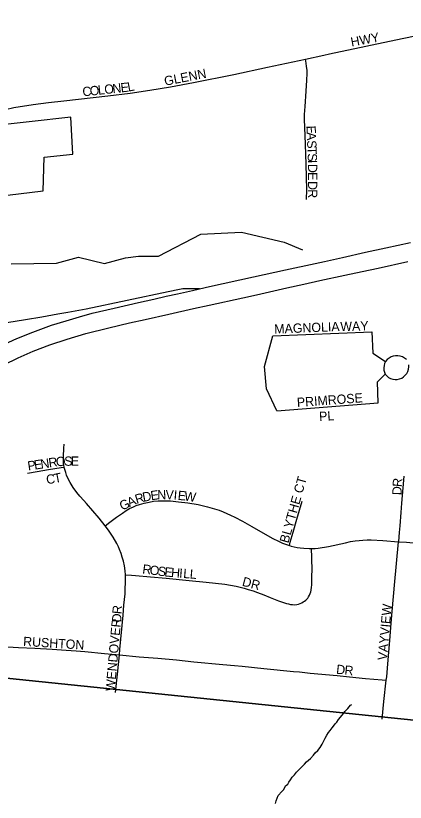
# Model space of a CAD drawing. Extents: x 1410790 to 1770854, y 448063 to 770588.
# Drawn here: x 1521962 to 1524066, y 646042 to 650287 of the extents above; entities that cross this region are included whole.
import ezdxf

# ---------------------------------------------------------------- set-up
doc = ezdxf.new("R2010")
doc.units = 0
for name, color, linetype in [('GM_X_City_Street', 7, 'Continuous'), ('GM_X_City_Street_Text', 7, 'Continuous'), ('GM_X_Corporation', 7, 'Continuous'), ('GM_X_County_Road', 7, 'Continuous'), ('GM_X_Interchange_Ramps', 7, 'Continuous'), ('GM_X_Interstate_Route', 7, 'Continuous'), ('GM_X_Minor_River', 7, 'Continuous'), ('GM_X_Section', 7, 'Continuous')]:
    doc.layers.add(name, color=color, linetype=linetype)

msp = doc.modelspace()

# ---------------------------------------------------------------- linework, layer by layer
at = {"layer": 'GM_X_City_Street'}
for points in [[(1523625.4, 650074.2), (1523657.3, 650081), (1524048.5, 650164.3), (1524216.5, 650198), (1524402.3, 650229.3), (1524511.2, 650245.7)], [(1523527.3, 650053.4), (1523625.4, 650074.2)], [(1522221.8, 649827.7), (1522458.4, 649854), (1522579.9, 649869.4), (1522686.6, 649885.3), (1522798.2, 649903.7), (1522922, 649926.4), (1523139.7, 649970.6), (1523321.2, 650009.2), (1523527.3, 650053.4)], [(1523532.2, 649296.3), (1523533.2, 649348.6), (1523530, 649484.6), (1523526.1, 649593.7), (1523524.3, 649639.6), (1523521.1, 649728.1), (1523520.7, 649754.4), (1523524.2, 649798.2), (1523530.8, 649879.9), (1523534.6, 649938.8), (1523536.2, 649976.2), (1523534.9, 649994), (1523532.9, 650013.9), (1523531.2, 650030.5), (1523527.3, 650053.4)], [(1523351, 648559.5), (1523884.6, 648581.3)], [(1523884.6, 648581.3), (1523891.2, 648466.6), (1523959.6, 648421.5)], [(1523372.1, 648155.5), (1523316.7, 648274.4), (1523304.6, 648393.3), (1523351, 648559.5)], [(1524072, 648431.6), (1524062, 648439.6), (1524050.9, 648445.8), (1524038.8, 648450), (1524026.3, 648452.1), (1524013.5, 648452.1), (1524001, 648449.9), (1523988.9, 648445.6), (1523977.9, 648439.3), (1523968, 648431.2), (1523959.6, 648421.5)], [(1523959.6, 648421.5), (1523954.3, 648410.7), (1523950.8, 648399.2), (1523949.4, 648387.2), (1523950, 648375.1), (1523952.7, 648363.4), (1523957.4, 648352.2)], [(1523957.4, 648352.2), (1523965.7, 648343.1), (1523975.4, 648335.5), (1523986.4, 648329.7), (1523998.1, 648325.9), (1524010.4, 648324.3), (1524022.7, 648324.7), (1524034.8, 648327.3), (1524046.3, 648332), (1524056.8, 648338.6), (1524065.9, 648346.9), (1524073.6, 648356.6), (1524079.3, 648367.6), (1524083.1, 648379.3), (1524084.8, 648391.6), (1524084.4, 648404)], [(1523919.2, 648197.3), (1523916.5, 648311.6), (1523957.4, 648352.2)], [(1523372.1, 648155.5), (1523919.2, 648197.3)], [(1522223, 647851.2), (1522221, 647862.1), (1522219.9, 647875), (1522219.3, 647885.9), (1522219.9, 647918.7), (1522221, 647941.7), (1522222, 647952.9), (1522223.9, 647974.2)], [(1522024.4, 647818.1), (1522077.3, 647827.4), (1522138.8, 647838), (1522206.6, 647848.6), (1522223, 647851.2)], [(1522445.6, 647534.7), (1522412, 647574.9), (1522343.2, 647653.9), (1522328.7, 647670.4), (1522307.6, 647694.9), (1522291.1, 647714.9), (1522272.3, 647741.1), (1522255.5, 647768.6), (1522243.5, 647791.9), (1522236.6, 647808.1), (1522231.6, 647822.7), (1522226.5, 647837.8), (1522223.3, 647849.6), (1522223, 647851.2)], [(1524030, 647448.5), (1524030.1, 647449.4), (1524034.9, 647498.4), (1524038.3, 647534), (1524044, 647606.4), (1524048, 647656.3), (1524054.5, 647739.1), (1524059.6, 647802.4)], [(1522445.6, 647534.7), (1522470.7, 647554), (1522505.7, 647580.9), (1522538, 647603.1), (1522558.3, 647616.2), (1522575.6, 647626.9), (1522597.8, 647637.6), (1522611.7, 647643.4), (1522630.8, 647650), (1522655.8, 647656.8), (1522682.7, 647662.6), (1522706.1, 647666.5), (1522731.4, 647668.8), (1522748.7, 647669.5), (1522767.5, 647669.1), (1522797.8, 647668.3), (1522840.1, 647664.6), (1522892, 647658.5), (1522946.7, 647649.4), (1522997.4, 647637.6), (1523059.7, 647618.2), (1523082.2, 647609.6), (1523101.9, 647601.3), (1523122.5, 647591.6), (1523146, 647580.4), (1523186.4, 647558.8), (1523237.6, 647529.8), (1523346.2, 647468.4), (1523384.6, 647449), (1523403.4, 647440.8), (1523418.3, 647435.1), (1523439.7, 647428.5)], [(1523439.7, 647428.5), (1523444.5, 647445.4), (1523460.5, 647500.9), (1523480.2, 647569.4), (1523508.6, 647666.8)], [(1522554.2, 647270.5), (1522553, 647291.9), (1522549, 647317.8), (1522543, 647342.9), (1522536.1, 647365.3), (1522530.3, 647385), (1522522.3, 647405.7), (1522516, 647420.8), (1522507.8, 647438.4), (1522488.6, 647472.7), (1522463.4, 647511), (1522445.6, 647534.7)], [(1523559.9, 647411.5), (1523561.7, 647411.5), (1523579.6, 647412.4), (1523594.9, 647414.1), (1523650.3, 647423), (1523743.5, 647442.9), (1523770.7, 647448.8), (1523794.7, 647452.6), (1523817.5, 647455.4), (1523836.7, 647457.1), (1523860.5, 647458.4), (1523882.2, 647458.5), (1523944.1, 647455.3), (1524030, 647448.5)], [(1523963.3, 646702), (1523965.3, 646719.7), (1523971.3, 646788.7), (1523982.4, 646914.6), (1523987.3, 646986.4), (1523992.9, 647051.7), (1524004.1, 647172.4), (1524008.3, 647214.7), (1524030, 647448.5)], [(1524030, 647448.5), (1524071.5, 647445.2), (1524142.5, 647438.6), (1524227, 647429.6), (1524360.9, 647415.9), (1524449.9, 647408.9)], [(1522554.2, 647270.5), (1522586.1, 647267.7), (1522608.9, 647265.7), (1522690.3, 647258.7), (1522774.1, 647251.1), (1522898.4, 647239.4), (1522989.5, 647230.8), (1523041.5, 647225.6), (1523090.2, 647219.2), (1523121.4, 647214.6), (1523151.5, 647208.5), (1523173.2, 647204), (1523194.9, 647198.2), (1523218, 647191.4), (1523243.9, 647183), (1523268, 647174.2), (1523301.3, 647161.1), (1523335.1, 647147.5), (1523381.1, 647129.5), (1523402.1, 647122.4), (1523424.2, 647115.4), (1523435.5, 647112.4), (1523445.3, 647110.2), (1523456.5, 647108.9), (1523469.2, 647108.4), (1523479.6, 647110), (1523488.5, 647112.2), (1523498, 647115.4), (1523506.9, 647118.9), (1523514.7, 647123.3), (1523520.9, 647127.2), (1523528.4, 647133.1), (1523533.3, 647137.9), (1523539.1, 647144.7), (1523543.2, 647151), (1523548.7, 647160.9), (1523551.8, 647168.6), (1523555.3, 647178.7), (1523557.5, 647187.5), (1523560, 647202.6), (1523561, 647213.4), (1523561.8, 647269.2), (1523562.1, 647288.8), (1523560.7, 647364.2), (1523559.9, 647411.5)], [(1523439.7, 647428.5), (1523450, 647425.3), (1523465.2, 647421.6), (1523482.5, 647417.7), (1523498.2, 647415.4), (1523518.5, 647413.1), (1523547.3, 647411.2), (1523559.9, 647411.5)], [(1522521.4, 646838.3), (1522524.3, 646866.9), (1522541.9, 647052.8), (1522545.8, 647105.2), (1522552, 647167.3), (1522555, 647255.9), (1522554.2, 647270.5)], [(1521888.3, 646883), (1521976, 646878.1), (1522064.7, 646873.1), (1522157.7, 646868.2), (1522234.1, 646864.1), (1522288.5, 646859.9), (1522335.6, 646855.6), (1522440.4, 646846), (1522521.4, 646838.3)], [(1522501, 646635.6), (1522510.8, 646732.9), (1522521.4, 646838.3)], [(1522521.4, 646838.3), (1522627.7, 646828), (1522728.8, 646819.6), (1522829.5, 646810.2), (1522923.9, 646800.8), (1523080.5, 646786.2), (1523143.1, 646780.1), (1523184.6, 646776), (1523301.8, 646764.4), (1523461.4, 646748.6), (1523494.2, 646745.5), (1523551.2, 646739.8), (1523697.8, 646725.7), (1523764, 646718.7), (1523850, 646711.1), (1523940, 646703.9), (1523963.3, 646702)], [(1523940, 646491.7), (1523950.7, 646586.4), (1523963.3, 646702)]]:
    msp.add_lwpolyline(points, dxfattribs=at)
at = {"layer": 'GM_X_Corporation'}
msp.add_lwpolyline([(1521796.5, 649304.1), (1522109, 649341.8), (1522115.7, 649524), (1522269.9, 649539.9), (1522258.7, 649740.3), (1521807.2, 649690.2)], dxfattribs=at)
at = {"layer": 'GM_X_County_Road'}
msp.add_lwpolyline([(1521813.7, 649758.7), (1521950.8, 649791.3), (1522055, 649808.5), (1522138.4, 649818.3), (1522221.8, 649827.7)], dxfattribs=at)
at = {"layer": 'GM_X_Interchange_Ramps'}
msp.add_lwpolyline([(1522955.1, 648813.1), (1522911.3, 648813.7), (1522887.4, 648814), (1522864.5, 648812.4), (1522847.1, 648810.3), (1522784.5, 648797.6), (1522341.4, 648703.7), (1522242.3, 648685.3), (1522189.4, 648675.8), (1522102, 648660.8), (1522014.9, 648646.3), (1521913.1, 648629.7)], dxfattribs=at)
at = {"layer": 'GM_X_Interstate_Route'}
for points in [[(1521881.4, 648506), (1521968, 648545.3), (1522053.2, 648579.8), (1522155, 648616.4), (1522233.3, 648640.9), (1522305.6, 648662.6), (1522375.3, 648681.1), (1522493.3, 648709.6), (1522624.3, 648740), (1522707.7, 648757.8), (1522774.8, 648773.4), (1522835.7, 648786.7), (1522915.8, 648804.2), (1522955.1, 648813.1), (1523008.6, 648825.2), (1523245.7, 648877.4), (1523418.7, 648915.6), (1523579.1, 648949.8), (1523630.3, 648961.6), (1523726.4, 648982.7), (1523851.2, 649010.8), (1523960.2, 649034.5), (1524094.8, 649063.9)], [(1521898.2, 648402.8), (1521975, 648440.6), (1522056.5, 648476.5), (1522145.6, 648511), (1522239.3, 648542.4), (1522340.5, 648571.8), (1522464.7, 648603.6), (1522576.6, 648630.1), (1522659.9, 648648.6), (1522788, 648677.2), (1522922.6, 648706.5), (1523006, 648724.7), (1523188.6, 648764.5), (1523262.2, 648780.8), (1523425.3, 648818.1), (1523518.2, 648838.7), (1523604.8, 648857.6), (1523739.5, 648886.7), (1523832.4, 648907.3), (1523918.9, 648925.7), (1524078.9, 648961.4)]]:
    msp.add_lwpolyline(points, dxfattribs=at)
at = {"layer": 'GM_X_Minor_River'}
for points in [[(1521937.6, 648948.9), (1522182, 648951.9), (1522300.8, 648983.6), (1522440.4, 648950.7), (1522555.2, 648980.4), (1522625.4, 648989), (1522733.6, 648988.8), (1522962.3, 649108.5), (1523180.9, 649120), (1523412.1, 649065.3), (1523511.4, 649023.2)], [(1523467.7, 646190), (1523477.9, 646203.9), (1523488.1, 646215.8), (1523506.4, 646233.5), (1523520.7, 646247.3), (1523532.9, 646261.2), (1523543.1, 646269), (1523553.3, 646278.9), (1523569.6, 646296.7), (1523579.8, 646308.5), (1523594, 646322.3), (1523606.3, 646338.2), (1523616.6, 646356), (1523624.9, 646369.9), (1523633.2, 646387.9), (1523641.4, 646403.8), (1523651.7, 646419.6), (1523659.9, 646429.5), (1523670.1, 646443.4), (1523678.3, 646453.3), (1523686.5, 646465.2), (1523696.7, 646475), (1523704.9, 646488.9), (1523733.5, 646522.6), (1523739.7, 646532.5), (1523756, 646548.3), (1523770.3, 646566.1), (1523776.3, 646570)], [(1523365, 646035.3), (1523369.2, 646049.3), (1523379.7, 646079.2), (1523398.1, 646100.9), (1523410.3, 646110.8), (1523418.6, 646130.7), (1523430.8, 646140.5), (1523437, 646150.4), (1523445.2, 646164.3), (1523455.4, 646178.2), (1523467.7, 646190)]]:
    msp.add_lwpolyline(points, dxfattribs=at)
at = {"layer": 'GM_X_Section'}
for points in [[(1524666.4, 651730.2), (1524163.6, 646480.2), (1518872.7, 647025.1), (1519360.1, 652231.2)], [(1524163.6, 646480.2), (1523663.4, 641153), (1518360, 641683.9), (1518872.7, 647025.1)]]:
    msp.add_lwpolyline(points, close=True, dxfattribs=at)

# ---------------------------------------------------------------- texts
at = {"layer": 'GM_X_City_Street_Text'}
for s, rotation, p in [('HWY', 10.6207, (1523775.8, 650119.9)), ('GLENN', 11.0708, (1522768.7, 649908.9)), ('C', 5.9365, (1522324.5, 649851.7)), ('O', 5.9335, (1522363.9, 649855.8)), ('L', 5.927, (1522407.7, 649860.3)), ('O', 5.9335, (1522442.7, 649864)), ('N', 5.9256, (1522486.4, 649868.5)), ('E', 6.2023, (1522530.5, 649873.1)), ('L', 10.4671, (1522569.5, 649877.5)), ('E', 272.4189, (1523531.7, 649693.1)), ('A', 272.416, (1523533.2, 649658)), ('S', 272.4344, (1523535, 649614)), ('T', 272.4189, (1523536.5, 649578.8)), ('S', 272.4189, (1523538, 649543.7)), ('I', 271.749, (1523539.5, 649508.6)), ('D', 270.4372, (1523540.1, 649487)), ('E', 270, (1523540.5, 649443.1)), ('D', 269.9928, (1523540.5, 649394.7)), ('R', 269.994, (1523540.5, 649350.7)), ('MAGNOLIA', 2.2593, (1523359.1, 648571.3)), ('WAY', 1.7348, (1523715.6, 648584.5)), ('PRIMROSE', 4.1455, (1523482, 648175.3)), ('PL', 3.5746, (1523601.8, 648099.2)), ('N', 8.4669, (1522098.9, 647842.4)), ('R', 8.4778, (1522142.5, 647848.9)), ('O', 4.9243, (1522180.8, 647854.6)), ('S', 0.3005, (1522223.6, 647858.3)), ('E', 0, (1522258.7, 647858.5)), ('P', 8.472, (1522029.3, 647832)), ('E', 8.445, (1522064.1, 647837.2)), ('C', 6.3026, (1522128.9, 647759.4)), ('T', 11.0531, (1522172.8, 647764.4)), ('BLYTHE CT', 74.1584, (1523433.9, 647437.7)), ('R', 85.1375, (1524046.2, 647742.4)), ('E', 8.5281, (1522693.6, 647671.7)), ('N', 1.5301, (1522726.8, 647676.8)), ('V', 357.7046, (1522769.9, 647678)), ('D', 88.7979, (1524045.3, 647699.3)), ('A', 24.3797, (1522576, 647634.7)), ('R', 16.8795, (1522614.4, 647652.2)), ('D', 11.0849, (1522651, 647663.4)), ('I', 355.4923, (1522813.4, 647676.3)), ('E', 354.7747, (1522835.1, 647674.5)), ('W', 352.4287, (1522869.6, 647671.4)), ('G', 26.0469, (1522536.8, 647615.5)), ('R', 352.4503, (1522643.5, 647277.6)), ('O', 352.4619, (1522682.8, 647272.4)), ('S', 352.5701, (1522726.5, 647266.6)), ('E', 354.1977, (1522763, 647261.9)), ('H', 355.4324, (1522799.2, 647258.2)), ('I', 355.4962, (1522843.1, 647254.7)), ('L', 355.4599, (1522865, 647253)), ('L', 355.4941, (1522900.1, 647250.2)), ('DR', 345.2691, (1523181.2, 647211.5)), ('R', 85.1254, (1522532.6, 647056)), ('VAYVIEW', 84.8836, (1523966.1, 646806.9)), ('D', 88.8088, (1522531.7, 647012.8)), ('WENDOVER', 84.9361, (1522496.5, 646640)), ('RUSHTON', 356.5315, (1522000.6, 646886.1)), ('D', 353.4728, (1523690.6, 646736.5)), ('R', 354.9443, (1523735.7, 646731.3))]:
    msp.add_text(s, height=50, rotation=rotation, dxfattribs=at).set_placement(p)

doc.saveas('drawing.dxf')
